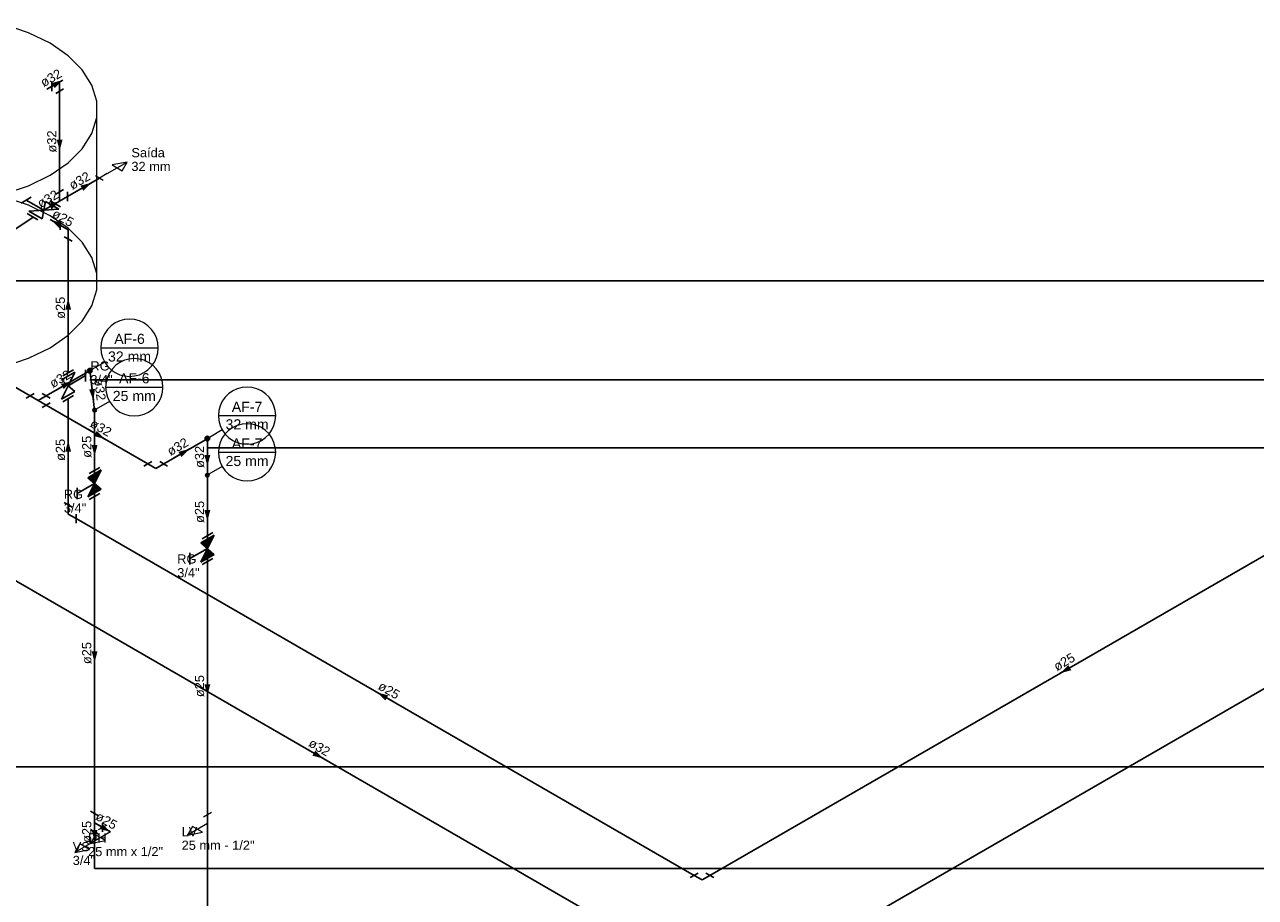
# Model space of a CAD drawing. Header units: millimetres. Extents: x -16331 to -10174, y -4135 to -3584.
# Tile 455 of 456: x -10227 to -10201, y -3950 to -3931. Entities that reach past the tile are written whole.
import ezdxf

# ---------------------------------------------------------------- set-up
doc = ezdxf.new("R2010")
doc.units = ezdxf.units.MM
for name, color, linetype in [('AF-Colunas', 4, 'Continuous'), ('AF-Condutos', 4, 'Continuous'), ('AF-Conexões', 4, 'Continuous'), ('AF-Sentido conduto', 7, 'Continuous'), ('AL-Condutos', 3, 'Continuous'), ('AL-Conexões', 4, 'Continuous'), ('AL-Sentido conduto', 7, 'Continuous'), ('DI-Eixos', 7, 'Continuous'), ('DI-Textos', 7, 'Continuous'), ('Simbolos', 7, 'Continuous'), ('Simbolos_int', 8, 'Continuous')]:
    doc.layers.add(name, color=color, linetype=linetype)
for name, color, linetype, lineweight in [('AF-Indicação coluna', 5, 'Continuous', 13), ('AF-Peça de utilização', 152, 'Continuous', 18), ('AL-Reservatório cilíndrico', 9, 'Continuous', 18)]:
    doc.layers.add(name, color=color, linetype=linetype, lineweight=lineweight)
doc.styles.add('Arial', font='arial.ttf', dxfattribs={"height": 100})

msp = doc.modelspace()

# ---------------------------------------------------------------- hatches: boundary and pattern name
at = {"layer": 'AF-Colunas', "linetype": 'Continuous'}
for points in [[(-10226.0063, -3938.5489), (-10226.0065, -3938.5446), (-10226.007, -3938.5403), (-10226.008, -3938.536), (-10226.0093, -3938.5318), (-10226.011, -3938.5278), (-10226.013, -3938.5239), (-10226.0153, -3938.5203), (-10226.018, -3938.5168), (-10226.0209, -3938.5136), (-10226.0241, -3938.5106), (-10226.0276, -3938.508), (-10226.0313, -3938.5056), (-10226.0351, -3938.5036), (-10226.0392, -3938.502), (-10226.0433, -3938.5006), (-10226.0476, -3938.4997), (-10226.0519, -3938.4991), (-10226.0563, -3938.4989), (-10226.0606, -3938.4991), (-10226.065, -3938.4997), (-10226.0692, -3938.5006), (-10226.0734, -3938.502), (-10226.0774, -3938.5036), (-10226.0813, -3938.5056), (-10226.0849, -3938.508), (-10226.0884, -3938.5106), (-10226.0916, -3938.5136), (-10226.0946, -3938.5168), (-10226.0972, -3938.5203), (-10226.0996, -3938.5239), (-10226.1016, -3938.5278), (-10226.1033, -3938.5318), (-10226.1046, -3938.536), (-10226.1055, -3938.5403), (-10226.1061, -3938.5446), (-10226.1063, -3938.5489), (-10226.1061, -3938.5533), (-10226.1055, -3938.5576), (-10226.1046, -3938.5619), (-10226.1033, -3938.566), (-10226.1016, -3938.5701), (-10226.0996, -3938.5739), (-10226.0972, -3938.5776), (-10226.0946, -3938.5811), (-10226.0916, -3938.5843), (-10226.0884, -3938.5872), (-10226.0849, -3938.5899), (-10226.0813, -3938.5922), (-10226.0774, -3938.5943), (-10226.0734, -3938.5959), (-10226.0692, -3938.5972), (-10226.065, -3938.5982), (-10226.0606, -3938.5988), (-10226.0563, -3938.5989), (-10226.0519, -3938.5988), (-10226.0476, -3938.5982), (-10226.0433, -3938.5972), (-10226.0392, -3938.5959), (-10226.0351, -3938.5943), (-10226.0313, -3938.5922), (-10226.0276, -3938.5899), (-10226.0241, -3938.5872), (-10226.0209, -3938.5843), (-10226.018, -3938.5811), (-10226.0153, -3938.5776), (-10226.013, -3938.5739), (-10226.011, -3938.5701), (-10226.0093, -3938.566), (-10226.008, -3938.5619), (-10226.007, -3938.5576), (-10226.0065, -3938.5533)], [(-10225.9123, -3939.4089), (-10225.9125, -3939.4055), (-10225.913, -3939.402), (-10225.9137, -3939.3986), (-10225.9148, -3939.3953), (-10225.9161, -3939.392), (-10225.9177, -3939.3889), (-10225.9196, -3939.386), (-10225.9217, -3939.3832), (-10225.9241, -3939.3807), (-10225.9266, -3939.3783), (-10225.9294, -3939.3762), (-10225.9323, -3939.3743), (-10225.9354, -3939.3727), (-10225.9387, -3939.3714), (-10225.942, -3939.3703), (-10225.9454, -3939.3696), (-10225.9489, -3939.3691), (-10225.9523, -3939.3689), (-10225.9558, -3939.3691), (-10225.9593, -3939.3696), (-10225.9627, -3939.3703), (-10225.966, -3939.3714), (-10225.9693, -3939.3727), (-10225.9723, -3939.3743), (-10225.9753, -3939.3762), (-10225.9781, -3939.3783), (-10225.9806, -3939.3807), (-10225.983, -3939.3832), (-10225.9851, -3939.386), (-10225.987, -3939.3889), (-10225.9886, -3939.392), (-10225.9899, -3939.3953), (-10225.991, -3939.3986), (-10225.9917, -3939.402), (-10225.9922, -3939.4055), (-10225.9923, -3939.4089), (-10225.9922, -3939.4124), (-10225.9917, -3939.4159), (-10225.991, -3939.4193), (-10225.9899, -3939.4226), (-10225.9886, -3939.4258), (-10225.987, -3939.4289), (-10225.9851, -3939.4319), (-10225.983, -3939.4347), (-10225.9806, -3939.4372), (-10225.9781, -3939.4396), (-10225.9753, -3939.4417), (-10225.9723, -3939.4436), (-10225.9693, -3939.4452), (-10225.966, -3939.4465), (-10225.9627, -3939.4476), (-10225.9593, -3939.4483), (-10225.9558, -3939.4488), (-10225.9523, -3939.4489), (-10225.9489, -3939.4488), (-10225.9454, -3939.4483), (-10225.942, -3939.4476), (-10225.9387, -3939.4465), (-10225.9354, -3939.4452), (-10225.9323, -3939.4436), (-10225.9294, -3939.4417), (-10225.9266, -3939.4396), (-10225.9241, -3939.4372), (-10225.9217, -3939.4347), (-10225.9196, -3939.4319), (-10225.9177, -3939.4289), (-10225.9161, -3939.4258), (-10225.9148, -3939.4226), (-10225.9137, -3939.4193), (-10225.913, -3939.4159), (-10225.9125, -3939.4124)], [(-10223.4428, -3940.0289), (-10223.443, -3940.0246), (-10223.4436, -3940.0203), (-10223.4445, -3940.016), (-10223.4458, -3940.0118), (-10223.4475, -3940.0078), (-10223.4495, -3940.0039), (-10223.4519, -3940.0003), (-10223.4545, -3939.9968), (-10223.4575, -3939.9936), (-10223.4607, -3939.9906), (-10223.4642, -3939.988), (-10223.4678, -3939.9856), (-10223.4717, -3939.9836), (-10223.4757, -3939.982), (-10223.4799, -3939.9806), (-10223.4842, -3939.9797), (-10223.4885, -3939.9791), (-10223.4928, -3939.9789), (-10223.4972, -3939.9791), (-10223.5015, -3939.9797), (-10223.5058, -3939.9806), (-10223.5099, -3939.982), (-10223.514, -3939.9836), (-10223.5178, -3939.9856), (-10223.5215, -3939.988), (-10223.525, -3939.9906), (-10223.5282, -3939.9936), (-10223.5311, -3939.9968), (-10223.5338, -3940.0003), (-10223.5361, -3940.0039), (-10223.5381, -3940.0078), (-10223.5398, -3940.0118), (-10223.5411, -3940.016), (-10223.5421, -3940.0203), (-10223.5426, -3940.0246), (-10223.5428, -3940.0289), (-10223.5426, -3940.0333), (-10223.5421, -3940.0376), (-10223.5411, -3940.0419), (-10223.5398, -3940.046), (-10223.5381, -3940.0501), (-10223.5361, -3940.0539), (-10223.5338, -3940.0576), (-10223.5311, -3940.0611), (-10223.5282, -3940.0643), (-10223.525, -3940.0672), (-10223.5215, -3940.0699), (-10223.5178, -3940.0722), (-10223.514, -3940.0743), (-10223.5099, -3940.0759), (-10223.5058, -3940.0772), (-10223.5015, -3940.0782), (-10223.4972, -3940.0788), (-10223.4928, -3940.0789), (-10223.4885, -3940.0788), (-10223.4842, -3940.0782), (-10223.4799, -3940.0772), (-10223.4757, -3940.0759), (-10223.4717, -3940.0743), (-10223.4678, -3940.0722), (-10223.4642, -3940.0699), (-10223.4607, -3940.0672), (-10223.4575, -3940.0643), (-10223.4545, -3940.0611), (-10223.4519, -3940.0576), (-10223.4495, -3940.0539), (-10223.4475, -3940.0501), (-10223.4458, -3940.046), (-10223.4445, -3940.0419), (-10223.4436, -3940.0376), (-10223.443, -3940.0333)], [(-10223.4528, -3940.8289), (-10223.453, -3940.8255), (-10223.4534, -3940.822), (-10223.4542, -3940.8186), (-10223.4552, -3940.8153), (-10223.4566, -3940.812), (-10223.4582, -3940.8089), (-10223.4601, -3940.806), (-10223.4622, -3940.8032), (-10223.4646, -3940.8007), (-10223.4671, -3940.7983), (-10223.4699, -3940.7962), (-10223.4728, -3940.7943), (-10223.4759, -3940.7927), (-10223.4792, -3940.7914), (-10223.4825, -3940.7903), (-10223.4859, -3940.7896), (-10223.4893, -3940.7891), (-10223.4928, -3940.7889), (-10223.4963, -3940.7891), (-10223.4998, -3940.7896), (-10223.5032, -3940.7903), (-10223.5065, -3940.7914), (-10223.5097, -3940.7927), (-10223.5128, -3940.7943), (-10223.5158, -3940.7962), (-10223.5185, -3940.7983), (-10223.5211, -3940.8007), (-10223.5235, -3940.8032), (-10223.5256, -3940.806), (-10223.5275, -3940.8089), (-10223.5291, -3940.812), (-10223.5304, -3940.8153), (-10223.5315, -3940.8186), (-10223.5322, -3940.822), (-10223.5327, -3940.8255), (-10223.5328, -3940.8289), (-10223.5327, -3940.8324), (-10223.5322, -3940.8359), (-10223.5315, -3940.8393), (-10223.5304, -3940.8426), (-10223.5291, -3940.8458), (-10223.5275, -3940.8489), (-10223.5256, -3940.8519), (-10223.5235, -3940.8547), (-10223.5211, -3940.8572), (-10223.5185, -3940.8596), (-10223.5158, -3940.8617), (-10223.5128, -3940.8636), (-10223.5097, -3940.8652), (-10223.5065, -3940.8665), (-10223.5032, -3940.8676), (-10223.4998, -3940.8683), (-10223.4963, -3940.8688), (-10223.4928, -3940.8689), (-10223.4893, -3940.8688), (-10223.4859, -3940.8683), (-10223.4825, -3940.8676), (-10223.4792, -3940.8665), (-10223.4759, -3940.8652), (-10223.4728, -3940.8636), (-10223.4699, -3940.8617), (-10223.4671, -3940.8596), (-10223.4646, -3940.8572), (-10223.4622, -3940.8547), (-10223.4601, -3940.8519), (-10223.4582, -3940.8489), (-10223.4566, -3940.8458), (-10223.4552, -3940.8426), (-10223.4542, -3940.8393), (-10223.4534, -3940.8359), (-10223.453, -3940.8324)]]:
    msp.add_hatch(color=140, dxfattribs=at).paths.add_polyline_path(points)
at = {"layer": 'AF-Sentido conduto', "linetype": 'Continuous'}
for points in [[(-10226.6453, -3932.2088), (-10226.8868, -3932.2735), (-10226.8221, -3932.3856)], [(-10226.7146, -3933.7488), (-10226.6499, -3933.5074), (-10226.7793, -3933.5074)], [(-10226.0218, -3934.4488), (-10226.2633, -3934.5135), (-10226.1986, -3934.6256)], [(-10226.7146, -3934.8488), (-10226.9561, -3934.9135), (-10226.8914, -3935.0256)], [(-10226.446, -3938.7739), (-10226.6875, -3938.8386), (-10226.6228, -3938.9507)], [(-10225.9786, -3939.1916), (-10225.9433, -3938.9441), (-10226.0718, -3938.9596)], [(-10225.7272, -3940.0389), (-10225.904, -3939.8622), (-10225.9687, -3939.9742)], [(-10225.9523, -3940.4089), (-10225.8876, -3940.1675), (-10226.0171, -3940.1675)], [(-10223.8825, -3940.2539), (-10224.124, -3940.3186), (-10224.0593, -3940.4307)], [(-10223.4928, -3940.6289), (-10223.4281, -3940.3875), (-10223.5575, -3940.3875)], [(-10223.4928, -3941.8289), (-10223.4281, -3941.5875), (-10223.5575, -3941.5875)], [(-10225.9523, -3944.9089), (-10225.8876, -3944.6675), (-10226.0171, -3944.6675)], [(-10223.4928, -3945.6289), (-10223.4281, -3945.3875), (-10223.5575, -3945.3875)], [(-10220.9608, -3947.0104), (-10221.1376, -3946.8336), (-10221.2023, -3946.9457)], [(-10225.6059, -3948.6089), (-10225.7827, -3948.4322), (-10225.8474, -3948.5442)], [(-10225.9523, -3948.8089), (-10225.8876, -3948.5675), (-10226.0171, -3948.5675)]]:
    msp.add_hatch(color=140, dxfattribs=at).paths.add_polyline_path(points)
at = {"layer": 'AL-Sentido conduto', "linetype": 'Continuous'}
for points in [[(-10226.8988, -3935.2625), (-10226.722, -3935.4393), (-10226.6573, -3935.3272)], [(-10226.5287, -3936.9762), (-10226.5934, -3937.2177), (-10226.464, -3937.2177)], [(-10226.5287, -3940.0762), (-10226.5934, -3940.3177), (-10226.464, -3940.3177)], [(-10204.8933, -3945.1472), (-10204.6518, -3945.0825), (-10204.7165, -3944.9704)], [(-10219.7901, -3945.5667), (-10219.6133, -3945.7435), (-10219.5486, -3945.6314)]]:
    msp.add_hatch(color=3, dxfattribs=at).paths.add_polyline_path(points)
at = {"layer": 'Simbolos', "linetype": 'Continuous'}
for points in [[(-10225.9523, -3941.0089), (-10225.8066, -3940.7148), (-10226.0976, -3940.8828)], [(-10225.8066, -3941.1348), (-10226.0976, -3941.3028), (-10225.9523, -3941.0089)], [(-10223.4928, -3942.4289), (-10223.3471, -3942.1348), (-10223.638, -3942.3028)], [(-10223.3471, -3942.5548), (-10223.638, -3942.7228), (-10223.4928, -3942.4289)]]:
    msp.add_hatch(color=5, dxfattribs=at).paths.add_polyline_path(points)

# ---------------------------------------------------------------- linework, layer by layer
at = {"layer": 'AF-Colunas'}
for centre, radius in [((-10226.0563, -3938.5489), 0.05), ((-10225.9523, -3939.4089), 0.04), ((-10223.4928, -3940.0289), 0.05), ((-10223.4928, -3940.8289), 0.04)]:
    msp.add_circle(centre, radius, dxfattribs=at)
at = {"layer": 'AF-Condutos'}
for p, q in [((-10226.9225, -3932.3688), (-10226.8878, -3932.3488)), ((-10226.7146, -3932.4488), (-10226.7146, -3934.6488)), ((-10226.5414, -3934.7488), (-10225.8486, -3934.3488)), ((-10226.8158, -3934.9072), (-10226.8878, -3934.9488)), ((-10229.4166, -3936.6088), (-10227.2889, -3935.1997)), ((-10230.7501, -3937.1389), (-10227.3553, -3939.0989)), ((-10227.0089, -3939.0989), (-10226.0996, -3938.5739)), ((-10226.0503, -3938.5986), (-10225.9523, -3939.4089)), ((-10227.0089, -3939.2989), (-10224.7919, -3940.5789)), ((-10225.9523, -3939.4489), (-10225.9523, -3940.7261)), ((-10224.4455, -3940.5789), (-10223.5361, -3940.0539)), ((-10223.4928, -3940.0789), (-10223.4928, -3940.8289)), ((-10223.4928, -3940.8689), (-10223.4928, -3942.1461)), ((-10225.9523, -3941.2917), (-10225.9523, -3948.2089)), ((-10228.2325, -3942.8121), (-10214.0355, -3951.0087)), ((-10223.4928, -3942.7117), (-10223.4928, -3948.2289))]:
    msp.add_line(p, q, dxfattribs=at)
at = {"layer": 'AF-Conexões'}
for p, q in [((-10226.8878, -3932.4488), (-10226.8878, -3932.2488)), ((-10226.7146, -3932.2488), (-10226.8878, -3932.3488)), ((-10226.628, -3932.3988), (-10226.8012, -3932.4988)), ((-10226.7146, -3932.2488), (-10226.7146, -3932.4488)), ((-10226.8012, -3934.6988), (-10226.628, -3934.5988)), ((-10226.7146, -3934.8488), (-10226.7146, -3934.6488)), ((-10226.7146, -3934.8488), (-10226.5414, -3934.7488)), ((-10226.5414, -3934.6488), (-10226.5414, -3934.8488)), ((-10226.8878, -3935.0488), (-10226.8878, -3934.8488)), ((-10226.7146, -3934.8488), (-10226.8878, -3934.9488)), ((-10227.4419, -3939.1489), (-10227.2687, -3939.0489)), ((-10227.1821, -3939.1989), (-10227.3553, -3939.0989)), ((-10227.1821, -3939.1989), (-10227.0089, -3939.0989)), ((-10227.0955, -3939.0489), (-10226.9223, -3939.1489)), ((-10227.1821, -3939.1989), (-10227.0089, -3939.2989)), ((-10226.9223, -3939.2489), (-10227.0955, -3939.3489)), ((-10224.8785, -3940.6289), (-10224.7053, -3940.5289)), ((-10224.6187, -3940.6789), (-10224.7919, -3940.5789)), ((-10224.6187, -3940.6789), (-10224.4455, -3940.5789)), ((-10224.5321, -3940.5289), (-10224.3589, -3940.6289)), ((-10225.8657, -3948.2589), (-10226.0389, -3948.1589)), ((-10225.9523, -3948.4089), (-10225.9523, -3948.2089)), ((-10225.9523, -3948.4089), (-10225.9523, -3948.6089)), ((-10225.9523, -3948.4089), (-10225.7791, -3948.5089)), ((-10225.7791, -3948.6089), (-10225.7791, -3948.4089)), ((-10226.0389, -3948.5589), (-10225.8657, -3948.6589))]:
    msp.add_line(p, q, dxfattribs=at)
at = {"layer": 'AF-Indicação coluna'}
for p, q in [((-10225.8149, -3938.0489), (-10224.5656, -3938.0489)), ((-10225.7312, -3938.3613), (-10226.013, -3938.5239)), ((-10225.711, -3938.9089), (-10224.4617, -3938.9089)), ((-10225.6273, -3939.2213), (-10225.9177, -3939.3889)), ((-10223.2515, -3939.5289), (-10222.0022, -3939.5289)), ((-10223.1678, -3939.8413), (-10223.4495, -3940.0039)), ((-10223.2515, -3940.3289), (-10222.0022, -3940.3289)), ((-10223.1678, -3940.6413), (-10223.4582, -3940.8089))]:
    msp.add_line(p, q, dxfattribs=at)
for points in [[(-10224.5656, -3938.0489), (-10224.5751, -3937.9405), (-10224.6033, -3937.8353), (-10224.6493, -3937.7366), (-10224.7117, -3937.6474), (-10224.7887, -3937.5704), (-10224.8779, -3937.508), (-10224.9766, -3937.462), (-10225.0818, -3937.4338), (-10225.1902, -3937.4243), (-10225.2987, -3937.4338), (-10225.4039, -3937.462), (-10225.5026, -3937.508), (-10225.5918, -3937.5704), (-10225.6688, -3937.6474), (-10225.7312, -3937.7366), (-10225.7772, -3937.8353), (-10225.8054, -3937.9405), (-10225.8149, -3938.0489), (-10225.8054, -3938.1574), (-10225.7772, -3938.2626), (-10225.7312, -3938.3613), (-10225.6688, -3938.4505), (-10225.5918, -3938.5274), (-10225.5026, -3938.5899), (-10225.4039, -3938.6359), (-10225.2987, -3938.6641), (-10225.1902, -3938.6736), (-10225.0818, -3938.6641), (-10224.9766, -3938.6359), (-10224.8779, -3938.5899), (-10224.7887, -3938.5274), (-10224.7117, -3938.4505), (-10224.6493, -3938.3613), (-10224.6033, -3938.2626), (-10224.5751, -3938.1574), (-10224.5656, -3938.0489)], [(-10224.4617, -3938.9089), (-10224.4712, -3938.8005), (-10224.4993, -3938.6953), (-10224.5454, -3938.5966), (-10224.6078, -3938.5074), (-10224.6848, -3938.4304), (-10224.774, -3938.368), (-10224.8727, -3938.322), (-10224.9779, -3938.2938), (-10225.0863, -3938.2843), (-10225.1948, -3938.2938), (-10225.3, -3938.322), (-10225.3986, -3938.368), (-10225.4878, -3938.4304), (-10225.5648, -3938.5074), (-10225.6273, -3938.5966), (-10225.6733, -3938.6953), (-10225.7015, -3938.8005), (-10225.711, -3938.9089), (-10225.7015, -3939.0174), (-10225.6733, -3939.1226), (-10225.6273, -3939.2213), (-10225.5648, -3939.3105), (-10225.4878, -3939.3874), (-10225.3986, -3939.4499), (-10225.3, -3939.4959), (-10225.1948, -3939.5241), (-10225.0863, -3939.5336), (-10224.9779, -3939.5241), (-10224.8727, -3939.4959), (-10224.774, -3939.4499), (-10224.6848, -3939.3874), (-10224.6078, -3939.3105), (-10224.5454, -3939.2213), (-10224.4993, -3939.1226), (-10224.4712, -3939.0174), (-10224.4617, -3938.9089)], [(-10222.0022, -3939.5289), (-10222.0117, -3939.4205), (-10222.0398, -3939.3153), (-10222.0859, -3939.2166), (-10222.1483, -3939.1274), (-10222.2253, -3939.0504), (-10222.3145, -3938.988), (-10222.4132, -3938.942), (-10222.5183, -3938.9138), (-10222.6268, -3938.9043), (-10222.7353, -3938.9138), (-10222.8405, -3938.942), (-10222.9391, -3938.988), (-10223.0283, -3939.0504), (-10223.1053, -3939.1274), (-10223.1678, -3939.2166), (-10223.2138, -3939.3153), (-10223.242, -3939.4205), (-10223.2515, -3939.5289), (-10223.242, -3939.6374), (-10223.2138, -3939.7426), (-10223.1678, -3939.8413), (-10223.1053, -3939.9305), (-10223.0283, -3940.0074), (-10222.9391, -3940.0699), (-10222.8405, -3940.1159), (-10222.7353, -3940.1441), (-10222.6268, -3940.1536), (-10222.5183, -3940.1441), (-10222.4132, -3940.1159), (-10222.3145, -3940.0699), (-10222.2253, -3940.0074), (-10222.1483, -3939.9305), (-10222.0859, -3939.8413), (-10222.0398, -3939.7426), (-10222.0117, -3939.6374), (-10222.0022, -3939.5289)], [(-10222.0022, -3940.3289), (-10222.0117, -3940.2205), (-10222.0398, -3940.1153), (-10222.0859, -3940.0166), (-10222.1483, -3939.9274), (-10222.2253, -3939.8504), (-10222.3145, -3939.788), (-10222.4132, -3939.742), (-10222.5183, -3939.7138), (-10222.6268, -3939.7043), (-10222.7353, -3939.7138), (-10222.8405, -3939.742), (-10222.9391, -3939.788), (-10223.0283, -3939.8504), (-10223.1053, -3939.9274), (-10223.1678, -3940.0166), (-10223.2138, -3940.1153), (-10223.242, -3940.2205), (-10223.2515, -3940.3289), (-10223.242, -3940.4374), (-10223.2138, -3940.5426), (-10223.1678, -3940.6413), (-10223.1053, -3940.7305), (-10223.0283, -3940.8074), (-10222.9391, -3940.8699), (-10222.8405, -3940.9159), (-10222.7353, -3940.9441), (-10222.6268, -3940.9536), (-10222.5183, -3940.9441), (-10222.4132, -3940.9159), (-10222.3145, -3940.8699), (-10222.2253, -3940.8074), (-10222.1483, -3940.7305), (-10222.0859, -3940.6413), (-10222.0398, -3940.5426), (-10222.0117, -3940.4374), (-10222.0022, -3940.3289)]]:
    msp.add_lwpolyline(points, dxfattribs=at)
at = {"layer": 'AF-Peça de utilização'}
for p, q in [((-10225.6754, -3934.2488), (-10225.2424, -3933.9988)), ((-10225.2424, -3933.9988), (-10225.5671, -3934.0613)), ((-10225.3506, -3934.1863), (-10225.2424, -3933.9988)), ((-10225.762, -3934.3988), (-10225.9352, -3934.2988)), ((-10225.6754, -3934.2488), (-10225.8486, -3934.3488)), ((-10225.5671, -3934.0613), (-10225.3506, -3934.1863)), ((-10223.5794, -3948.2789), (-10223.4062, -3948.1789)), ((-10223.4928, -3948.4289), (-10223.4928, -3948.2289)), ((-10225.8657, -3948.5589), (-10225.6925, -3948.4589)), ((-10225.6059, -3948.6089), (-10225.7791, -3948.5089)), ((-10223.4928, -3948.4289), (-10223.9258, -3948.6789)), ((-10223.8176, -3948.4914), (-10223.9258, -3948.6789)), ((-10223.6011, -3948.6164), (-10223.8176, -3948.4914)), ((-10226.0389, -3948.5589), (-10225.8657, -3948.6589)), ((-10225.6059, -3948.6089), (-10226.0389, -3948.8589)), ((-10225.9307, -3948.6714), (-10226.0389, -3948.8589)), ((-10226.0389, -3948.8589), (-10225.7142, -3948.7964)), ((-10225.9523, -3948.8089), (-10225.9523, -3948.6089)), ((-10225.7142, -3948.7964), (-10225.9307, -3948.6714)), ((-10223.9258, -3948.6789), (-10223.6011, -3948.6164)), ((-10225.9523, -3948.8089), (-10226.3854, -3949.0589)), ((-10226.2771, -3948.8714), (-10226.3854, -3949.0589)), ((-10226.3854, -3949.0589), (-10226.0606, -3948.9964)), ((-10226.0606, -3948.9964), (-10226.2771, -3948.8714))]:
    msp.add_line(p, q, dxfattribs=at)
at = {"layer": 'AF-Sentido conduto'}
for points in [[(-10226.9918, -3932.4088), (-10226.6453, -3932.2088)], [(-10226.7146, -3933.3488), (-10226.7146, -3933.7488)], [(-10226.3682, -3934.6488), (-10226.0218, -3934.4488)], [(-10227.061, -3935.0488), (-10226.7146, -3934.8488)], [(-10226.7924, -3938.9739), (-10226.446, -3938.7739)], [(-10226.03, -3938.7663), (-10225.9786, -3939.1916)], [(-10226.0736, -3939.8389), (-10225.7272, -3940.0389)], [(-10225.9523, -3940.0089), (-10225.9523, -3940.4089)], [(-10224.229, -3940.4539), (-10223.8825, -3940.2539)], [(-10223.4928, -3940.2289), (-10223.4928, -3940.6289)], [(-10223.4928, -3941.4289), (-10223.4928, -3941.8289)], [(-10225.9523, -3944.5089), (-10225.9523, -3944.9089)], [(-10223.4928, -3945.2289), (-10223.4928, -3945.6289)], [(-10221.3072, -3946.8104), (-10220.9608, -3947.0104)], [(-10225.9523, -3948.4089), (-10225.9523, -3948.8089)], [(-10225.9523, -3948.4089), (-10225.6059, -3948.6089)]]:
    msp.add_lwpolyline(points, dxfattribs=at)
at = {"layer": 'AL-Condutos'}
for p, q in [((-10226.7019, -3935.3762), (-10226.9225, -3935.2488)), ((-10226.5287, -3938.5938), (-10226.5287, -3935.6762)), ((-10226.5287, -3941.4762), (-10226.5287, -3939.1594)), ((-10196.7698, -3940.4571), (-10212.5318, -3949.5573)), ((-10212.8782, -3949.5573), (-10226.3555, -3941.7762))]:
    msp.add_line(p, q, dxfattribs=at)
at = {"layer": 'AL-Conexões'}
for p, q in [((-10226.7019, -3935.2762), (-10226.7019, -3935.4762)), ((-10226.5287, -3935.4762), (-10226.7019, -3935.3762)), ((-10226.6153, -3935.6262), (-10226.4421, -3935.7262)), ((-10226.5287, -3935.4762), (-10226.5287, -3935.6762)), ((-10226.4421, -3941.5262), (-10226.6153, -3941.4262)), ((-10226.5287, -3941.6762), (-10226.5287, -3941.4762)), ((-10226.5287, -3941.6762), (-10226.3555, -3941.7762)), ((-10226.3555, -3941.8762), (-10226.3555, -3941.6762)), ((-10212.9648, -3949.6073), (-10212.7916, -3949.5073)), ((-10212.705, -3949.6573), (-10212.8782, -3949.5573)), ((-10212.705, -3949.6573), (-10212.5318, -3949.5573)), ((-10212.6184, -3949.5073), (-10212.4452, -3949.6073))]:
    msp.add_line(p, q, dxfattribs=at)
at = {"layer": 'AL-Reservatório cilíndrico'}
msp.add_line((-10225.9028, -3936.4313), (-10225.9028, -3932.6673), dxfattribs=at)
for points in [[(-10226.9225, -3931.4048), (-10227.3935, -3931.1767), (-10227.9259, -3930.9992)], [(-10227.9259, -3934.6905), (-10227.3935, -3934.513), (-10226.9225, -3934.2848), (-10226.5273, -3934.0129), (-10226.2198, -3933.7055), (-10226.0096, -3933.3719), (-10225.9028, -3933.0223), (-10225.9028, -3932.6673), (-10226.0096, -3932.3178), (-10226.2198, -3931.9842), (-10226.5273, -3931.6768), (-10226.9225, -3931.4048)], [(-10226.9225, -3935.1688), (-10227.3935, -3934.9407), (-10227.9259, -3934.7632)], [(-10227.9259, -3938.4545), (-10227.3935, -3938.277), (-10226.9225, -3938.0488), (-10226.5273, -3937.7769), (-10226.2198, -3937.4695), (-10226.0096, -3937.1359), (-10225.9028, -3936.7863), (-10225.9028, -3936.4313), (-10226.0096, -3936.0818), (-10226.2198, -3935.7482), (-10226.5273, -3935.4408), (-10226.9225, -3935.1688)]]:
    msp.add_lwpolyline(points, dxfattribs=at)
at = {"layer": 'AL-Sentido conduto'}
for points in [[(-10226.5524, -3935.4625), (-10226.8988, -3935.2625)], [(-10226.5287, -3937.3762), (-10226.5287, -3936.9762)], [(-10226.5287, -3940.4762), (-10226.5287, -3940.0762)], [(-10204.5469, -3944.9472), (-10204.8933, -3945.1472)], [(-10219.4437, -3945.7667), (-10219.7901, -3945.5667)]]:
    msp.add_lwpolyline(points, dxfattribs=at)
at = {"layer": 'DI-Eixos'}
for p, q in [((-10229.7975, -3936.5889), (-10185.0413, -3936.5889)), ((-10222.9036, -3958.4487), (-10185.0413, -3936.5889)), ((-10226.0563, -3938.7489), (-10188.7826, -3938.7489)), ((-10225.9523, -3939.4089), (-10225.9523, -3949.4089)), ((-10223.4928, -3940.2289), (-10191.346, -3940.2289)), ((-10223.4928, -3940.8289), (-10223.4928, -3950.8289)), ((-10229.7975, -3947.1889), (-10185.0413, -3947.1889)), ((-10225.9523, -3949.4089), (-10188.8865, -3949.4089))]:
    msp.add_line(p, q, dxfattribs=at)
at = {"layer": 'Simbolos'}
for p, q in [((-10227.3322, -3934.7659), (-10227.5505, -3934.8919)), ((-10227.061, -3935.0485), (-10227.4413, -3934.8289)), ((-10227.3881, -3935.0696), (-10227.0604, -3935.0488)), ((-10227.0971, -3935.2376), (-10227.3881, -3935.0696)), ((-10227.0971, -3935.2376), (-10227.061, -3935.0485)), ((-10227.0243, -3934.8596), (-10227.061, -3935.0485)), ((-10226.7333, -3935.0276), (-10227.061, -3935.0485)), ((-10226.7333, -3935.0276), (-10227.0243, -3934.8596)), ((-10226.6742, -3938.7506), (-10226.3832, -3938.5826)), ((-10226.3832, -3938.5826), (-10226.529, -3938.8767)), ((-10226.1481, -3938.7828), (-10226.1481, -3938.5308)), ((-10226.6742, -3938.7506), (-10226.5284, -3938.8764)), ((-10226.5284, -3938.8764), (-10226.1481, -3938.6568)), ((-10226.6742, -3939.1706), (-10226.5284, -3938.8764)), ((-10226.6742, -3939.1706), (-10226.3832, -3939.0026)), ((-10226.3832, -3939.0026), (-10226.5284, -3938.8764)), ((-10225.8066, -3940.7148), (-10226.0976, -3940.8828)), ((-10225.8066, -3940.7148), (-10225.9523, -3941.0089)), ((-10225.9523, -3941.0089), (-10226.3327, -3941.2285)), ((-10226.0976, -3940.8828), (-10225.9523, -3941.0089)), ((-10226.0976, -3941.3028), (-10225.9518, -3941.0086)), ((-10225.8066, -3941.1348), (-10225.9523, -3941.0089)), ((-10226.3327, -3941.1025), (-10226.3327, -3941.3545)), ((-10225.8066, -3941.1348), (-10226.0976, -3941.3028)), ((-10223.3471, -3942.1348), (-10223.638, -3942.3028)), ((-10223.638, -3942.3028), (-10223.4928, -3942.4289)), ((-10223.3471, -3942.1348), (-10223.4928, -3942.4289)), ((-10223.4928, -3942.4289), (-10223.8732, -3942.6485)), ((-10223.8732, -3942.5225), (-10223.8732, -3942.7745)), ((-10223.638, -3942.7228), (-10223.4923, -3942.4286)), ((-10223.3471, -3942.5548), (-10223.638, -3942.7228)), ((-10223.3471, -3942.5548), (-10223.4928, -3942.4289))]:
    msp.add_line(p, q, dxfattribs=at)
at = {"layer": 'Simbolos_int'}
for p, q in [((-10226.6994, -3934.9744), (-10226.9322, -3934.84)), ((-10227.1892, -3935.2572), (-10227.422, -3935.1228)), ((-10226.6451, -3938.661), (-10226.4123, -3938.5266)), ((-10226.6451, -3939.2266), (-10226.4123, -3939.0922)), ((-10225.8351, -3940.6585), (-10226.0679, -3940.7929)), ((-10225.8351, -3941.2241), (-10226.0679, -3941.3585)), ((-10223.3756, -3942.0785), (-10223.6084, -3942.2129)), ((-10223.3756, -3942.6441), (-10223.6084, -3942.7785))]:
    msp.add_line(p, q, dxfattribs=at)

# ---------------------------------------------------------------- texts
at = {"layer": 'AF-Indicação coluna', "char_height": 0.22, "attachment_point": 8, "line_spacing_factor": 0.6, "style": 'Arial'}
for s, insert, width in [('AF-6', (-10225.1902, -3937.9663), 1.332073), ('32 mm', (-10225.1902, -3938.3515), 1.878384), ('AF-6', (-10225.0863, -3938.8263), 1.332073), ('25 mm', (-10225.0863, -3939.2115), 1.878384), ('AF-7', (-10222.6268, -3939.4463), 1.332073), ('32 mm', (-10222.6268, -3939.8315), 1.878384), ('AF-7', (-10222.6268, -3940.2463), 1.332073), ('25 mm', (-10222.6268, -3940.6315), 1.878384)]:
    msp.add_mtext(s, dxfattribs=dict(at, insert=insert, width=width))
at = {"layer": 'DI-Textos', "char_height": 0.2, "width": 0.962805, "attachment_point": 8, "line_spacing_factor": 0.6, "style": 'Arial'}
for s, insert, rotation in [('ø32', (-10226.8516, -3932.2517), 30.00007), ('ø32', (-10226.7806, -3933.5488), 90.00021), ('ø32', (-10226.228, -3934.4917), 30.00007), ('ø32', (-10226.9208, -3934.8917), 30.00007), ('ø25', (-10226.6926, -3935.3053), 330.00077), ('ø25', (-10226.5947, -3937.1762), 90.00021), ('ø32', (-10226.6522, -3938.8168), 30.00007), ('ø32', (-10225.9388, -3938.971), 276.88758), ('ø32', (-10225.8674, -3939.8818), 330.00077), ('ø25', (-10226.5947, -3940.2762), 90.00021), ('ø25', (-10226.0183, -3940.2089), 90.00021), ('ø32', (-10224.0888, -3940.2968), 30.00007), ('ø32', (-10223.5588, -3940.4289), 90.00021), ('ø25', (-10223.5588, -3941.6289), 90.00021), ('ø25', (-10226.0183, -3944.7089), 90.00021), ('ø25', (-10204.7531, -3944.99), 30.00007), ('ø25', (-10223.5588, -3945.4289), 90.00021), ('ø25', (-10219.5839, -3945.6096), 330.00077), ('ø32', (-10221.101, -3946.8533), 330.00077), ('ø25', (-10225.7461, -3948.4518), 330.00077), ('ø25', (-10226.0183, -3948.6089), 90.00021)]:
    msp.add_mtext(s, dxfattribs=dict(at, insert=insert, rotation=rotation))
at = {"layer": 'DI-Textos', "char_height": 0.2, "attachment_point": 7, "line_spacing_factor": 0.6, "style": 'Arial'}
for s, insert, width in [('Saída', (-10225.15, -3933.8955), 1.460061), ('32 mm', (-10225.15, -3934.1955), 1.707622), ('RG', (-10226.0446, -3938.5467), 0.838415), ('3/4"', (-10226.0446, -3938.8467), 0.975), ('RG', (-10226.6233, -3941.3463), 0.838415), ('3/4"', (-10226.6233, -3941.6463), 0.975), ('RG', (-10224.1498, -3942.7582), 0.838415), ('3/4"', (-10224.1498, -3943.0582), 0.975), ('LV', (-10224.0541, -3948.703), 0.683537), ('VS', (-10226.4295, -3949.0344), 0.745732), ('DH', (-10226.0947, -3948.8411), 0.807317), ('25 mm - 1/2"', (-10224.0541, -3949.003), 3.178963), ('3/4"', (-10226.4295, -3949.3344), 0.975), ('25 mm x 1/2"', (-10226.0947, -3949.1411), 3.272561)]:
    msp.add_mtext(s, dxfattribs=dict(at, insert=insert, width=width))

doc.saveas('drawing.dxf')
